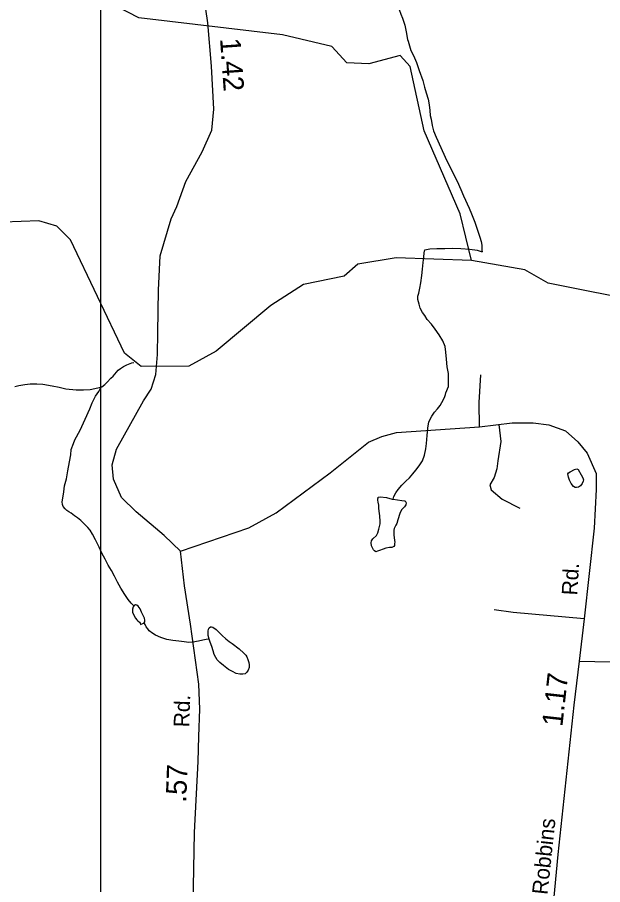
# Model space of a CAD drawing. Extents: x 2126262 to 2293712, y 749403 to 919119.
# Drawn here: x 2189186 to 2192750, y 802665 to 807945 of the extents above; entities that cross this region are included whole.
import ezdxf

# ---------------------------------------------------------------- set-up
doc = ezdxf.new("R2010")
doc.units = 0
for name, color, linetype in [('Exist Hydrographic Creek Single Shore', 7, 'Continuous'), ('Exist Hydrographic Misc Water Feature', 7, 'Continuous'), ('Exist Road Non-System Type 51', 7, 'Continuous'), ('Exist Road Secondary Mileage Hundredths English Label', 7, 'Continuous'), ('Exist Road Secondary Type 51 Attributed', 7, 'Continuous'), ('Exist Road Secondary Type 51 Label', 7, 'Continuous'), ('Map Preparation Inset Cut Line', 7, 'Continuous')]:
    doc.layers.add(name, color=color, linetype=linetype)

msp = doc.modelspace()

# ---------------------------------------------------------------- linework, layer by layer
at = {"layer": 'Exist Hydrographic Creek Single Shore'}
for points in [[(2191950.6, 806464.5), (2191492.5, 806480.5), (2191259.6, 806442.7), (2191176.6, 806368.9), (2190927.6, 806318.3), (2190728.5, 806191.2), (2190396.5, 805912.6), (2190230.6, 805820.9), (2189939.7, 805820.3), (2189838.6, 805901.1), (2189509.7, 806590.3), (2189425.6, 806674), (2189316.5, 806705.8), (2189100.6, 806697.2)], [(2196512.6, 803280.3), (2196203.6, 803454), (2196003.5, 803395.7), (2195705.5, 803234.6), (2195563.6, 803267), (2195329.5, 803373.6), (2195128.5, 803495.8), (2194784.6, 803860.5), (2194782.6, 804162.3), (2194748.5, 804277.8), (2194681.5, 804377.6), (2194404.5, 804590), (2194286.6, 804808.9), (2194217.5, 805190.9), (2194191.6, 805230.8), (2193830.5, 805746.7), (2193611.5, 805994), (2193018.5, 806206.2), (2192418.6, 806327), (2192276.7, 806408.6), (2191950.6, 806464.5)]]:
    msp.add_lwpolyline(points, dxfattribs=at)
at = {"layer": 'Exist Hydrographic Misc Water Feature'}
for points in [[(2191950.6, 806464.5), (2191882.6, 806748), (2191662.5, 807254.5), (2191576.6, 807646.6), (2191517.6, 807713.5), (2191326.7, 807661.7), (2191192.6, 807667.7), (2191100.7, 807768), (2190800.7, 807839.7), (2189924.5, 807943.1), (2189715.6, 808049.1), (2189615.7, 808139.8), (2189472.6, 808313.3), (2189463.6, 808382.4)], [(2191511, 807993.2), (2191521, 807965.3), (2191531.3, 807939.3), (2191545.6, 807897.5), (2191553.8, 807857.5), (2191562.2, 807809.6), (2191566.3, 807799.7)], [(2191566.3, 807799.7), (2191582.5, 807743.8), (2191596.9, 807713.9), (2191615.1, 807670), (2191631.5, 807622.1), (2191653.9, 807560.4), (2191663.9, 807520.4), (2191674.2, 807486.5), (2191686.5, 807446.6), (2191692.8, 807412.7), (2191696.9, 807378.7), (2191699.2, 807346.7), (2191705.5, 807324.8), (2191711.7, 807286.8), (2191720.1, 807254.9), (2191736.3, 807215), (2191764.6, 807153.2), (2191791.1, 807093.4), (2191815.3, 807043.6), (2191864.1, 806948), (2191886.2, 806896.1), (2191902.6, 806858.3), (2191937.1, 806782.5), (2191951.2, 806748.7), (2191971.7, 806698.8), (2191992, 806637), (2192002.3, 806607), (2192010.5, 806581.1), (2192014.6, 806557.1), (2192014.8, 806527.2), (2192015, 806517.2)], [(2191473.4, 805011.9), (2191477.3, 805027.9), (2191489.2, 805050), (2191505, 805070.1), (2191526.7, 805096.3), (2191550.7, 805120.3), (2191572.5, 805142.5), (2191594.2, 805166.7), (2191612.3, 805188.8), (2191631.9, 805214.9), (2191651.8, 805245.1), (2191665.6, 805279.1), (2191673.4, 805317.2), (2191677, 805351.2), (2191680.7, 805399.2), (2191684.4, 805443.2), (2191692, 805483.2), (2191709.9, 805517.4), (2191725.8, 805541.4), (2191743.5, 805561.6), (2191759.5, 805581.7), (2191769.3, 805599.8), (2191787, 805629.9), (2191793.1, 805649.9), (2191794.7, 805659.9), (2191810.5, 805698), (2191809.9, 805775.9), (2191803.8, 805817.9), (2191799.5, 805863.9), (2191795.4, 805905.8), (2191791.1, 805941.7), (2191776.7, 805975.7), (2191754.6, 806011.5), (2191730.4, 806047.3), (2191708, 806077.2), (2191681.8, 806105), (2191667.8, 806128.9), (2191653.5, 806148.7), (2191639.3, 806174.6), (2191631.3, 806198.6), (2191625, 806226.5), (2191624.8, 806248.6), (2191630.7, 806266.6), (2191636.4, 806296.6), (2191642.2, 806328.6), (2191647.9, 806372.6), (2191651.8, 806412.7), (2191657.6, 806452.7), (2191661.3, 806484.7), (2191663.1, 806510.7), (2191667, 806530.7)], [(2191667, 806530.7), (2191696.7, 806534.9), (2191740.8, 806537.3), (2191788.8, 806537.6), (2191836.8, 806539.9), (2191886.8, 806538.3), (2191940.7, 806534.6), (2191984.8, 806527), (2192015, 806517.2)], [(2189693.2, 805693.4), (2189699.3, 805695.4), (2189717.4, 805709.6), (2189732.9, 805723.7), (2189755.1, 805747.8), (2189768.8, 805759.9), (2189798.6, 805796.1), (2189814.6, 805808.2), (2189832.6, 805820.3), (2189852.3, 805828.5), (2189882.2, 805842.7), (2189894.3, 805844.7)], [(2189169.5, 805697.8), (2189195.5, 805704), (2189231.2, 805710.2), (2189263.2, 805714.4), (2189303.4, 805714.7), (2189341.3, 805711), (2189397.3, 805701.4), (2189439.5, 805693.7), (2189481.6, 805684), (2189543.5, 805678.3), (2189587.6, 805676.7), (2189629.6, 805679), (2189693.2, 805693.4)], [(2189894.5, 804361.2), (2189888.2, 804369.1), (2189878.3, 804379.1), (2189860.3, 804401), (2189840, 804430.9), (2189815.8, 804470.6), (2189795.5, 804506.5), (2189777.2, 804542.4), (2189759, 804578.2), (2189738.7, 804610.1), (2189720.4, 804645.9), (2189700.3, 804683.8), (2189683.9, 804719.7), (2189661.8, 804763.5), (2189643.5, 804799.3), (2189629.2, 804823.2), (2189615.2, 804839.2), (2189573, 804880.8), (2189552.7, 804898.7), (2189532.8, 804910.5), (2189512.7, 804926.4), (2189498.6, 804934.3), (2189486.5, 804942.2), (2189476.4, 804952.2), (2189464.5, 804966), (2189460.2, 804980), (2189458.2, 804996), (2189462.1, 805018), (2189467.8, 805056), (2189473.6, 805092.1), (2189485.2, 805136.1), (2189493, 805184.2), (2189502.5, 805238.2), (2189510.3, 805282.3), (2189514, 805314.3), (2189527.7, 805350.4), (2189535.5, 805372.4), (2189567.3, 805432.6), (2189598.8, 805498.8), (2189626.3, 805561), (2189642.1, 805599.1), (2189661.8, 805639.2), (2189681.5, 805667.4), (2189691.3, 805687.4), (2189693.2, 805693.4)], [(2192618, 805159.8), (2192628.3, 805141.8), (2192632.2, 805129.8), (2192630.3, 805121.8), (2192624.2, 805107.8), (2192614.5, 805093.7), (2192602.4, 805085.6), (2192590.6, 805083.5), (2192582.6, 805083.5), (2192572.5, 805089.4), (2192558.6, 805107.3), (2192548.3, 805127.3), (2192542.2, 805145.2), (2192538.1, 805165.2), (2192542, 805171.2), (2192552, 805177.2), (2192577.8, 805191.4), (2192591.8, 805195.5), (2192599.8, 805191.5), (2192618, 805159.8)], [(2191473.4, 805011.9), (2191527.6, 805004.2), (2191543.6, 805002.4), (2191547.5, 805002.4), (2191553.6, 804988.4), (2191551.8, 804976.4), (2191543.8, 804964.4), (2191525.7, 804946.3), (2191514, 804924.2), (2191502.3, 804886.1), (2191496.6, 804864.1), (2191490.4, 804854), (2191486.6, 804846), (2191480.8, 804834), (2191478.8, 804822), (2191478.8, 804808), (2191479, 804794), (2191481.2, 804760.1), (2191483.3, 804750.1), (2191481.2, 804742), (2191481.2, 804730), (2191477.5, 804724), (2191465.4, 804717.9), (2191451.5, 804717.8), (2191429.5, 804713.7), (2191413.6, 804707.5), (2191391.4, 804699.4), (2191379.5, 804695.4), (2191367.8, 804691.2), (2191359.4, 804697.2), (2191353.5, 804703.2), (2191341.6, 804727.1), (2191339.3, 804745), (2191341.2, 804757), (2191351, 804771.1), (2191373, 804791.2), (2191380.7, 804807.3), (2191386.7, 804829.4), (2191394.5, 804861.4), (2191394.3, 804881.4), (2191392.2, 804903.3), (2191392.2, 804909.3), (2191387.9, 804939.3), (2191385.7, 804957.3), (2191387.7, 804975.3), (2191383.4, 804993.3), (2191381.6, 805005.3), (2191381.6, 805013.3), (2191383.4, 805019.3), (2191383.2, 805023.3), (2191395.3, 805025.4), (2191433.2, 805021.6), (2191467.5, 805011.9), (2191473.4, 805011.9)], [(2189894.5, 804361.2), (2189890.4, 804355.2), (2189886.5, 804341.1), (2189886.5, 804331.2), (2189886.7, 804323.2), (2189894.7, 804305.2), (2189905, 804287.3), (2189913, 804277.3), (2189918.9, 804271.4), (2189929, 804263.5), (2189933.1, 804257.5), (2189935.3, 804249.5), (2189953, 804257.6), (2189957.1, 804259.6)], [(2189957.1, 804259.6), (2189961, 804265.7), (2189961, 804275.7), (2189958.9, 804287.6), (2189950.7, 804303.6), (2189940.7, 804323.5), (2189932.5, 804343.5), (2189920.6, 804359.4), (2189912.2, 804365.3), (2189904.2, 804367.3), (2189894.5, 804361.2)], [(2190353.8, 804158.4), (2190335.8, 804156.3), (2190315.7, 804154.1), (2190287.8, 804148), (2190253.8, 804141.8), (2190229.8, 804139.6), (2190201.7, 804143.4), (2190169.7, 804147.2), (2190131.8, 804150.9), (2190095.7, 804156.7), (2190059.8, 804168.4), (2190027.4, 804184.2), (2190009.6, 804194), (2189987.4, 804209.9), (2189979.2, 804221.9), (2189969.2, 804233.8), (2189963.2, 804247.7), (2189957.1, 804259.6)], [(2190353.8, 804158.4), (2190347.5, 804182.4), (2190347.3, 804208.4), (2190349.3, 804220.4), (2190353.2, 804228.4), (2190361.2, 804234.5), (2190367.2, 804234.5), (2190375.2, 804232.6), (2190395.3, 804218.7), (2190413.3, 804202.8), (2190433.4, 804180.9), (2190455.6, 804161.2), (2190475.9, 804145.3), (2190493.7, 804133.4), (2190535.9, 804099.7), (2190564.2, 804073.9), (2190576.3, 804062), (2190582.3, 804052), (2190588.4, 804036.1), (2190594.6, 804018.1), (2190596.8, 804002.1), (2190596.8, 803986.2), (2190590.7, 803970.2), (2190583.1, 803958.1), (2190573, 803948), (2190559.1, 803945.9), (2190541.1, 803945.8), (2190518.9, 803949.7), (2190494.9, 803961.4), (2190470.9, 803975.3), (2190440.8, 803999.1), (2190418.4, 804016.9), (2190402.4, 804032.9), (2190394.4, 804046.8), (2190384.2, 804066.6), (2190378.2, 804088.6), (2190370, 804114.6), (2190359.8, 804140.5), (2190353.8, 804158.4)]]:
    msp.add_lwpolyline(points, dxfattribs=at)
at = {"layer": 'Exist Road Non-System Type 51'}
for points in [[(2191999.4, 805452), (2191996.8, 805600.6), (2192007.9, 805768.2)], [(2192118, 805466), (2192128.6, 805361.9), (2192110.5, 805246), (2192104.9, 805195.7), (2192088.2, 805144), (2192061.6, 805097.9), (2192070, 805067.7), (2192137, 805011.9), (2192245.8, 804956)], [(2192637.8, 804282.4), (2192203.8, 804321.2), (2192089.4, 804338)], [(2192607.1, 804025.4), (2192892.4, 804018.8), (2193115.7, 804018.8), (2193637.6, 804007.7), (2194312.2, 804001.9)]]:
    msp.add_lwpolyline(points, dxfattribs=at)
at = {"layer": 'Exist Road Secondary Type 51 Attributed'}
for points in [[(2190178.8, 804695.1), (2190080, 804789.7), (2189909.8, 804935), (2189819.8, 805020.8), (2189771, 805132.6), (2189762.6, 805220.6), (2189789.8, 805316.2), (2189953.1, 805609.5), (2190000.5, 805680.7), (2190029.8, 805770.1), (2190039.6, 805891.6), (2190040.3, 806026.4), (2190045.2, 806284.1), (2190054.9, 806492.2), (2190122, 806717.7), (2190156.1, 806793.1), (2190211.9, 806945.3), (2190310.3, 807126.2), (2190370.3, 807257.5), (2190382.8, 807386), (2190368.2, 807647.8), (2190344.5, 807911.8), (2190313.1, 808134.5)], [(2190178.8, 804695.1), (2190595.6, 804837.5), (2190760.9, 804927.6), (2191091, 805172.7), (2191323.3, 805357.8), (2191405.6, 805392.7), (2191494.2, 805418.5), (2191999.4, 805452), (2192198.9, 805475.8), (2192327.3, 805477.2), (2192421.5, 805463.9), (2192523.3, 805427.6), (2192598.7, 805360.6), (2192655.9, 805292.1), (2192709.6, 805168.5), (2192710.3, 805070.1), (2192697.8, 804835.4), (2192637.8, 804282.4), (2192607.1, 804025.4), (2192573.6, 803757.3), (2192477.3, 802848.1), (2192408.9, 802137.2), (2192392, 801905.5)], [(2190207.7, 801672.9), (2190231.1, 801869.5), (2190252.7, 802319.9), (2190264.6, 802981.2), (2190286.2, 803413.4), (2190290.4, 803567), (2190296, 803733.2), (2190289.7, 803884.7), (2190240.9, 804250.6), (2190203.2, 804483.5), (2190178.8, 804695.1)]]:
    msp.add_lwpolyline(points, dxfattribs=at)
at = {"layer": 'Map Preparation Inset Cut Line'}
msp.add_lwpolyline([(2168450.6, 811054.9), (2189691.2, 811054.9), (2189691.2, 794536.3), (2179257.6, 795892.5)], close=True, dxfattribs=at)

# ---------------------------------------------------------------- texts
at = {"layer": 'Exist Road Secondary Mileage Hundredths English Label'}
for s, rotation, p in [('1.42', 274.0369, (2190419.6, 807815.3)), ('1.17', 83.6465, (2192504, 803623.3)), ('.57', 87.8335, (2190213.5, 803162.4))]:
    msp.add_text(s, height=125, rotation=rotation, dxfattribs=at).set_placement(p)
at = {"layer": 'Exist Road Secondary Type 51 Label'}
for s, rotation, p in [('Rd.', 86.7012, (2192594.7, 804424.1)), ('Rd.', 88.0676, (2190231.9, 803621.9)), ('Robbins', 83.9393, (2192413.7, 802600.3))]:
    msp.add_text(s, height=95, rotation=rotation, dxfattribs=at).set_placement(p)

doc.saveas('drawing.dxf')
